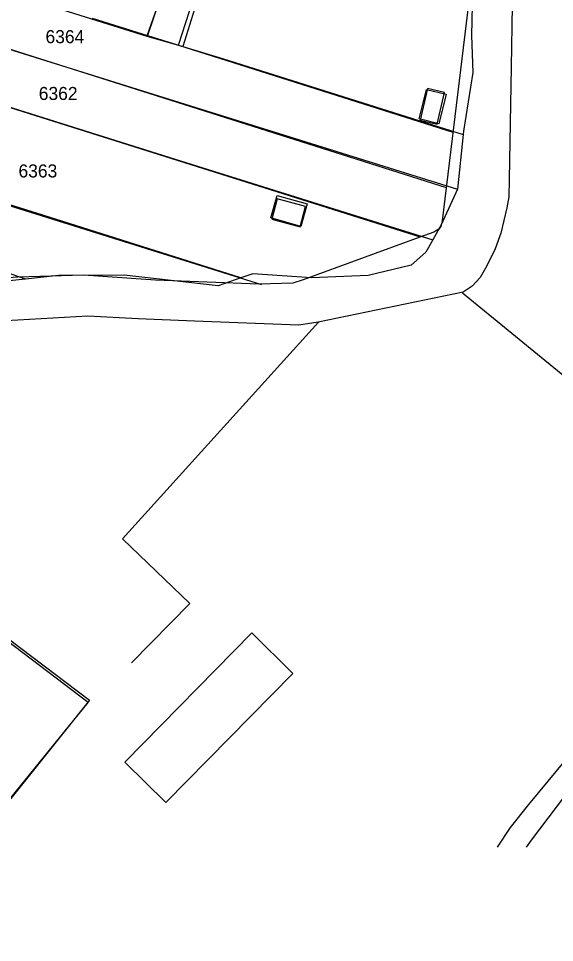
# Model space of a CAD drawing. Extents: x 148816 to 151297, y 399515 to 402500.
# Drawn here: x 150601.7 to 150675.7, y 399533.7 to 399661.2 of the extents above; entities that cross this region are included whole.
import ezdxf

# ---------------------------------------------------------------- set-up
doc = ezdxf.new("R2010")
doc.units = 0
for name, color, linetype in [('B01 Hoofdgebouw  [D] Norm', 7, 'Continuous'), ('B01 hoofgebouw', 7, 'Continuous'), ('B02 Bijgebouw  [D] Norm', 7, 'Continuous'), ('G01 perceelsgrens', 7, 'Continuous'), ('G02 sectiegrens', 7, 'Continuous'), ('T04 Haag heg  [D] Gem', 7, 'Continuous'), ('T09 Insteek water  [T] Norm', 7, 'Continuous'), ('V00 Kant verharding algemeen  [T] Norm', 7, 'Continuous'), ('Z01 perceelnummer', 7, 'Continuous')]:
    doc.layers.add(name, color=color, linetype=linetype)

msp = doc.modelspace()

# ---------------------------------------------------------------- linework, layer by layer
at = {"layer": 'B01 Hoofdgebouw  [D] Norm'}
for p, q in [((150621.56, 399664.98), (150619.4, 399658.83)), ((150623.75, 399657.55), (150625.8, 399663.88)), ((150619.4, 399658.83), (150623.75, 399657.55))]:
    msp.add_line(p, q, dxfattribs=at)
at = {"layer": 'B01 hoofgebouw'}
for points in [[(150660.69, 399650.78), (150659.68, 399646.73), (150656.97, 399647.4), (150657.98, 399651.46), (150660.69, 399650.78)], [(150637.38, 399636.84), (150641.53, 399635.67), (150640.66, 399632.56), (150636.5, 399633.73), (150637.38, 399636.84)]]:
    msp.add_lwpolyline(points, dxfattribs=at)
at = {"layer": 'B02 Bijgebouw  [D] Norm'}
for points in [[(150658.14, 399651.58), (150657.12, 399647.21), (150659.49, 399646.66), (150660.5, 399651.03)], [(150637.4, 399636.35), (150636.65, 399633.56), (150640.55, 399632.51), (150641.3, 399635.31)], [(150633.88, 399576.44), (150616.34, 399558.62), (150622.02, 399553.03), (150639.56, 399570.85)]]:
    msp.add_lwpolyline(points, close=True, dxfattribs=at)
at = {"layer": 'G01 perceelsgrens'}
for points in [[(150554.48, 399670.78), (150569.91, 399667.19), (150569.74, 399666.64), (150624.7, 399649.41), (150662.28, 399637.71)], [(150622.72, 399668.42), (150619.47, 399658.91)], [(150622.72, 399668.42), (150627.35, 399666.99), (150624.38, 399657.39)], [(150611.85, 399661.29), (150619.47, 399658.91)], [(150619.47, 399658.91), (150624.38, 399657.39)], [(150575.25, 399656.95), (150579.28, 399655.66), (150623.32, 399641.85), (150658.86, 399630.71)], [(150624.38, 399657.39), (150629.97, 399655.67), (150663.05, 399645.24)], [(150632.38, 399625.44), (150605.03, 399634.09), (150551.1, 399650.98)], [(150602.65, 399625.29), (150599.9, 399626.22), (150585.4, 399630.8), (150565.74, 399636.99), (150565.84, 399638), (150549.18, 399641.9), (150547.87, 399642.15)], [(150533.16, 399571.27), (150549.35, 399564.45), (150552.54, 399562.99), (150554.49, 399561.35), (150584.4, 399533.72), (150611.29, 399566.85), (150572.12, 399596.63)]]:
    msp.add_lwpolyline(points, dxfattribs=at)
at = {"layer": 'G02 sectiegrens'}
for points in [[(150665.06, 399675.4), (150664.41, 399667.32), (150664.2, 399658.88), (150664.39, 399653.81), (150663.1, 399645.71), (150663.05, 399645.24)], [(150663.05, 399645.24), (150662.28, 399637.71)], [(150662.28, 399637.71), (150660.03, 399632.79), (150658.86, 399630.71)], [(150658.86, 399630.71), (150657.9, 399629), (150655.86, 399627.21), (150649.96, 399625.8), (150642.13, 399625.46), (150634.02, 399626), (150632.38, 399625.44)], [(150632.38, 399625.44), (150629.24, 399624.36), (150616.26, 399625.82), (150607.21, 399625.8), (150602.65, 399625.29)], [(150602.65, 399625.29), (150598.57, 399624.84), (150592.01, 399621.72), (150585.08, 399616.39), (150583.94, 399615.88)]]:
    msp.add_lwpolyline(points, dxfattribs=at)
at = {"layer": 'T04 Haag heg  [D] Gem'}
for p, q in [((150557.76, 399678.17), (150619.4, 399658.83)), ((150575.41, 399664.94), (150660.72, 399637.93)), ((150554.56, 399663.43), (150657.13, 399631.1)), ((150623.75, 399657.55), (150661.65, 399645.58)), ((150577.07, 399642.74), (150635.21, 399624.55)), ((150662.96, 399623.4), (150697.02, 399595.45)), ((150643.09, 399619.33), (150616.04, 399589.42)), ((150572.74, 399596.39), (150611.49, 399567.17)), ((150616.04, 399589.42), (150625.33, 399580.51)), ((150625.33, 399580.51), (150617.3, 399572.3)), ((150611.49, 399567.17), (150595.2, 399546.87))]:
    msp.add_line(p, q, dxfattribs=at)
at = {"layer": 'T09 Insteek water  [T] Norm'}
for points in [[(150665.22, 399675.04), (150660.16, 399633.34), (150659.99, 399632.55), (150659.68, 399632.15), (150659.03, 399631.74), (150657.1, 399631.09), (150640.99, 399625.18), (150639.54, 399624.71), (150634.84, 399624.56), (150620.6, 399625.15), (150610.67, 399625.82), (150601.58, 399625.54), (150596.55, 399625.16), (150595.8, 399625.01), (150594.88, 399624.57), (150589.55, 399620.64), (150586.13, 399617.98), (150583.88, 399616.04), (150581.94, 399613.92), (150578.28, 399610), (150576.78, 399608.48)], [(150669.94, 399671.53), (150669.67, 399654.58), (150669.42, 399639.02), (150669.36, 399636.63), (150669.09, 399635.11), (150668.24, 399631.63), (150667.49, 399629.47), (150666.34, 399627.1), (150665.41, 399625.5), (150664.3, 399624.3), (150663.08, 399623.48), (150643.05, 399619.32), (150640.38, 399618.93), (150625.96, 399619.47), (150618.19, 399619.81), (150611.26, 399620.16), (150598.31, 399619.43), (150597.32, 399619.25), (150596.46, 399618.64), (150587.31, 399612.22), (150581.58, 399607.31)]]:
    msp.add_lwpolyline(points, dxfattribs=at)
at = {"layer": 'V00 Kant verharding algemeen  [T] Norm'}
for points in [[(150671.82, 399546.87), (150672.49, 399547.87), (150677.08, 399553.94), (150681.3, 399558.65), (150686.63, 399563.32), (150691.23, 399566.8), (150696.77, 399570.35), (150703.64, 399574.07), (150709.89, 399576.76), (150711.95, 399577.25), (150713.22, 399576.9), (150713.98, 399576.3), (150714.17, 399575.21), (150714.17, 399574.45), (150713.54, 399572.59), (150711.89, 399569.08), (150709.53, 399563.94), (150707.34, 399559.24), (150705.27, 399553.39), (150702.9, 399546.87)], [(150678.29, 399560.29), (150674.76, 399556.01), (150672.09, 399552.77), (150669.54, 399549.59), (150667.74, 399546.87)]]:
    msp.add_lwpolyline(points, dxfattribs=at)

# ---------------------------------------------------------------- texts
at = {"layer": 'Z01 perceelnummer'}
for s, p in [('6364', (150605.41, 399657.84)), ('6362', (150604.48, 399650)), ('6363', (150601.68, 399639.31))]:
    msp.add_text(s, height=1.8, dxfattribs=at).set_placement(p)

doc.saveas('drawing.dxf')
